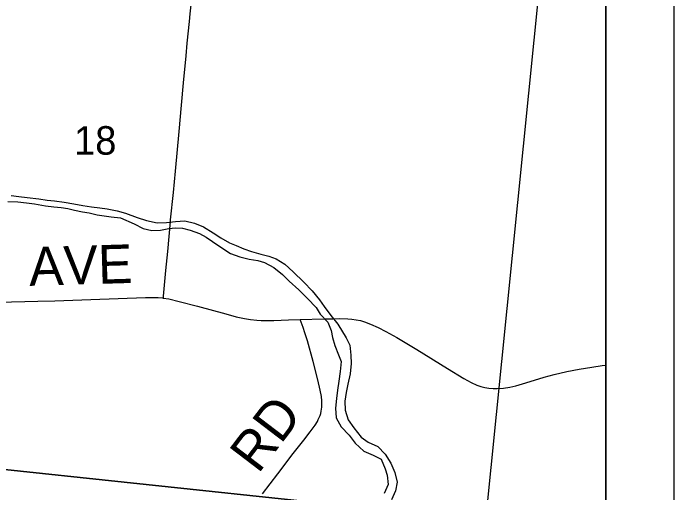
# Model space of a CAD drawing. Extents: x -209 to 4852, y 0 to 905.
# Drawn here: x 177.93 to 197.34, y 288.39 to 302.47 of the extents above; entities that cross this region are included whole.
import ezdxf

# ---------------------------------------------------------------- set-up
doc = ezdxf.new("R2010")
doc.units = 0
for name, color, linetype in [('Default', 7, 'Continuous'), ('GM_P_County_Alignment', 7, 'Continuous'), ('GM_X_County_Road_Text', 7, 'Continuous'), ('GM_X_Major_Lake', 7, 'Continuous'), ('GM_X_Minor_Lake_Text', 7, 'Continuous'), ('GM_X_Minor_River', 7, 'Continuous'), ('GM_X_Township_Road_Text', 7, 'Continuous'), ('SH_Data', 7, 'Continuous')]:
    doc.layers.add(name, color=color, linetype=linetype)

msp = doc.modelspace()

# ---------------------------------------------------------------- linework, layer by layer
at = {"layer": 'Default'}
for points in [[(59.342, 338.559), (195.342, 338.559), (195.342, 202.559), (59.342, 202.559)], [(195.342, 202.559), (195.342, 338.559), (59.342, 338.559), (59.342, 202.559)]]:
    msp.add_lwpolyline(points, close=True, dxfattribs=at)
at = {"layer": 'GM_X_County_Road_Text'}
for points in [[(183.388, 305.368), (183.389, 305.355), (183.382, 305.109), (183.356, 304.798), (183.311, 304.307), (183.258, 303.749), (183.21, 303.255), (183.126, 302.449), (183.103, 302.226), (183.038, 301.587), (183.005, 301.217), (182.926, 300.419), (182.868, 299.765), (182.794, 298.991), (182.686, 297.825), (182.629, 297.202), (182.545, 296.397), (182.542, 296.354)], [(182.542, 296.354), (182.465, 295.469), (182.411, 294.911), (182.34, 294.164), (182.334, 294.105)], [(173.88, 293.013), (174.326, 293.141), (176.526, 293.801), (176.886, 293.9), (176.979, 293.924), (177.068, 293.94), (177.252, 293.965), (177.493, 293.984), (178.657, 294.015), (179.154, 294.025), (180.208, 294.058), (181.82, 294.12), (182.069, 294.123), (182.194, 294.119), (182.319, 294.108), (182.334, 294.105)], [(182.334, 294.105), (182.503, 294.076), (182.806, 294.004), (183.347, 293.862), (184.184, 293.636), (184.483, 293.557), (184.725, 293.503), (184.907, 293.472), (185.091, 293.451), (185.214, 293.444), (185.585, 293.448), (186.019, 293.462), (186.364, 293.475)], [(186.364, 293.475), (187.063, 293.492), (187.324, 293.497)], [(187.324, 293.497), (187.533, 293.501), (187.76, 293.495), (187.877, 293.486), (188.013, 293.466), (188.136, 293.44), (188.257, 293.406), (188.432, 293.34), (188.66, 293.237), (188.882, 293.124), (189.207, 292.941), (189.794, 292.589), (190.694, 292.038), (191.17, 291.746), (191.387, 291.627), (191.554, 291.548), (191.669, 291.507), (191.788, 291.476), (191.909, 291.456), (192.031, 291.444), (192.154, 291.443), (192.337, 291.458), (192.52, 291.486), (192.701, 291.527), (192.997, 291.614), (193.532, 291.781), (193.832, 291.861), (194.197, 291.943), (194.563, 292.014), (194.93, 292.077), (195.238, 292.12), (195.342, 292.129)], [(185.26, 288.355), (185.704, 288.946), (186.16, 289.537), (186.467, 289.928), (186.659, 290.173), (186.805, 290.375), (186.87, 290.482), (186.897, 290.538), (186.925, 290.596), (186.947, 290.654), (186.966, 290.713), (186.982, 290.778), (186.991, 290.837), (186.999, 290.899), (187.002, 290.962), (186.999, 291.088), (186.986, 291.213), (186.954, 291.397), (186.884, 291.701), (186.745, 292.243), (186.579, 292.843), (186.505, 293.081), (186.447, 293.24), (186.364, 293.475)]]:
    msp.add_lwpolyline(points, dxfattribs=at)
at = {"layer": 'GM_X_Major_Lake'}
for points in [[(177.868, 297.112), (178.095, 297.084), (178.344, 297.055), (178.684, 297.017), (178.934, 296.981), (179.145, 296.96), (179.425, 296.923), (179.711, 296.871), (179.976, 296.826), (180.232, 296.782), (180.474, 296.754), (180.693, 296.726), (180.987, 296.665), (181.228, 296.599), (181.569, 296.47)], [(177.773, 296.94), (178.068, 296.925), (178.318, 296.904), (178.559, 296.868), (178.884, 296.807), (179.126, 296.786), (179.338, 296.766), (179.534, 296.738), (179.737, 296.68), (179.963, 296.637), (180.167, 296.602), (180.401, 296.55), (180.604, 296.515), (180.808, 296.487), (181.088, 296.458), (181.489, 296.281)], [(181.569, 296.47), (181.847, 296.381), (182.165, 296.315), (182.438, 296.318), (182.703, 296.351), (182.977, 296.369), (183.256, 296.303), (183.519, 296.192), (183.804, 296.02), (184.036, 295.872), (184.291, 295.723), (184.487, 295.643), (184.713, 295.548), (184.938, 295.468), (185.21, 295.395), (185.444, 295.33), (185.662, 295.258), (185.917, 295.094), (186.156, 294.869), (186.468, 294.567), (186.721, 294.312), (186.929, 294.05), (187.069, 293.857), (187.269, 293.588), (187.469, 293.333), (187.72, 292.934), (187.822, 292.719), (187.854, 292.43), (187.865, 292.178), (187.837, 291.875), (187.763, 291.572), (187.713, 291.33), (187.678, 291.072), (187.689, 290.813), (187.774, 290.53), (187.937, 290.292), (188.159, 290.022), (188.361, 289.874), (188.647, 289.747), (188.863, 289.516), (189.032, 289.254), (189.141, 288.986), (189.211, 288.696), (189.161, 288.446), (189.043, 288.182)], [(181.489, 296.281), (181.752, 296.147), (182.009, 296.09), (182.259, 296.093), (182.503, 296.142), (182.7, 296.169), (182.905, 296.158), (183.131, 296.093), (183.402, 296.004), (183.597, 295.895), (183.792, 295.762), (184.061, 295.575), (184.316, 295.411), (184.595, 295.315), (184.866, 295.249), (185.116, 295.207), (185.319, 295.15), (185.589, 295.001), (185.843, 294.791), (186.044, 294.597), (186.32, 294.342), (186.581, 294.094), (186.834, 293.823), (186.952, 293.631), (187.175, 293.392), (187.276, 293.154), (187.31, 292.941), (187.382, 292.711), (187.491, 292.436), (187.57, 292.237), (187.542, 291.948), (187.499, 291.668), (187.464, 291.395), (187.429, 291.152), (187.402, 290.872), (187.419, 290.59), (187.566, 290.321), (187.804, 290.074), (187.982, 289.843), (188.235, 289.603), (188.506, 289.491), (188.739, 289.373), (188.862, 289.09), (188.92, 288.899), (188.953, 288.632), (188.827, 288.368)]]:
    msp.add_lwpolyline(points, dxfattribs=at)
at = {"layer": 'GM_X_Minor_Lake_Text'}
msp.add_lwpolyline([(61.776, 202.559), (195.342, 202.559), (195.342, 307.677), (184.794, 308.709), (178.225, 309.401), (177.725, 309.458)], dxfattribs=at)
at = {"layer": 'GM_X_Minor_River'}
for points in [[(173.577, 309.901), (193.768, 307.931), (193.859, 307.914), (191.805, 287.574), (171.86, 289.687)], [(195.342, 287.212), (195.342, 307.769), (193.859, 307.914), (191.805, 287.574)], [(171.86, 289.687), (191.805, 287.574), (189.771, 267.627), (170.498, 269.384)]]:
    msp.add_lwpolyline(points, close=True, dxfattribs=at)
at = {"layer": 'SH_Data'}
msp.add_line((197.342, 340.559), (197.342, 200.559), dxfattribs=at)

# ---------------------------------------------------------------- texts
at = {"layer": 'GM_P_County_Alignment'}
for s, rotation, p in [('AVE', 1.6654, (178.41, 294.46)), ('RD', 52.7346, (185.129, 288.917))]:
    msp.add_text(s, height=1.1364, rotation=rotation, dxfattribs=at).set_placement(p)
at = {"layer": 'GM_X_Township_Road_Text'}
msp.add_text('18', height=0.8371, rotation=0, dxfattribs=at).set_placement((179.718, 298.314))

doc.saveas('drawing.dxf')
